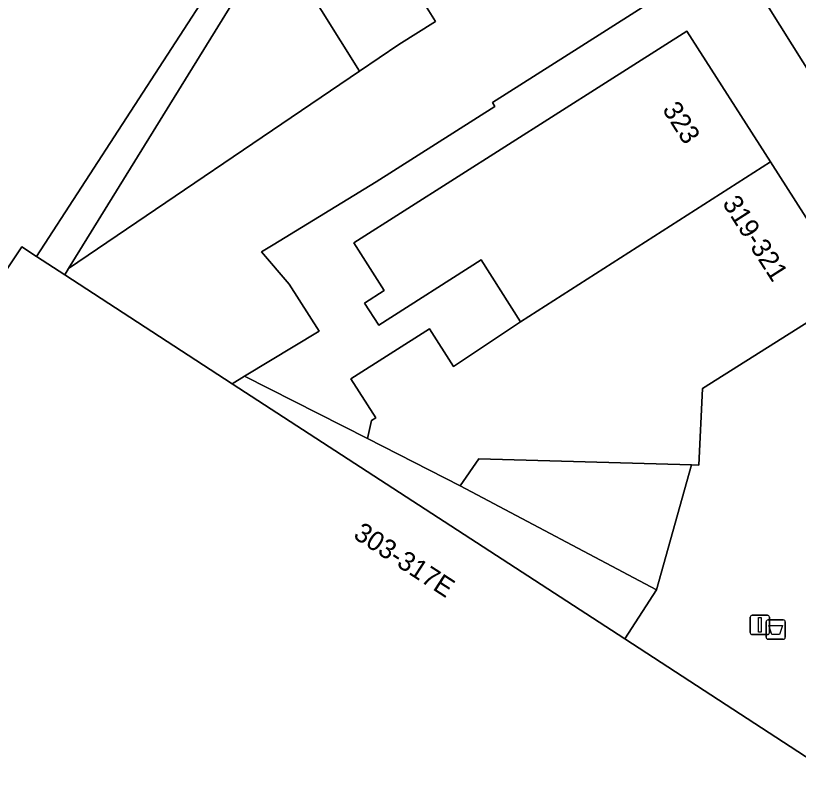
# Model space of a CAD drawing. Extents: x 159279 to 160377, y 384531 to 385888.
# Drawn here: x 160272.5 to 160313.01, y 384783.59 to 384823.83 of the extents above; entities that cross this region are included whole.
import ezdxf

# ---------------------------------------------------------------- set-up
doc = ezdxf.new("R2010")
doc.units = 0
for name, color, linetype in [('IMGEO_Afvalbak', 7, 'Continuous'), ('IMGEO_Erf', 7, 'Continuous'), ('IMGEO_Lichtmast', 7, 'Continuous'), ('IMGEO_Pand', 7, 'Continuous'), ('IMGEO_Pand_nummerreeks', 7, 'Continuous'), ('IMGEO_Voetpad_gesloten', 7, 'Continuous'), ('IMGEO_Voetpad_open', 7, 'Continuous')]:
    doc.layers.add(name, color=color, linetype=linetype)

msp = doc.modelspace()

# ---------------------------------------------------------------- linework, layer by layer
at = {"layer": 'IMGEO_Afvalbak'}
for p, q in [((160311.346, 384791.666), (160311.346, 384792.466)), ((160311.346, 384792.466), (160311.346, 384791.666)), ((160311.446, 384792.566), (160312.236, 384792.566)), ((160312.236, 384792.566), (160311.446, 384792.566)), ((160312.336, 384792.466), (160312.336, 384791.666)), ((160312.336, 384791.666), (160312.336, 384792.466)), ((160312.236, 384791.566), (160311.446, 384791.566)), ((160311.446, 384791.566), (160312.236, 384791.566))]:
    msp.add_line(p, q, dxfattribs=at)
msp.add_lwpolyline([(160311.489, 384792.28), (160312.193, 384792.28), (160312.044, 384791.81), (160311.638, 384791.81), (160311.489, 384792.28)], dxfattribs=at)
for centre, start, end in [((160311.446, 384792.466), 90, 180), ((160311.446, 384792.466), 90, 180), ((160312.236, 384792.466), 0, 90), ((160312.236, 384792.466), 360, 90), ((160311.446, 384791.666), 180, 270), ((160311.446, 384791.666), 180, 270), ((160312.236, 384791.666), 270, 0), ((160312.236, 384791.666), 270, 0)]:
    msp.add_arc(centre, 0.1, start, end, dxfattribs=at)
at = {"layer": 'IMGEO_Erf'}
for points in [[(160319.365, 384811.672), (160298.607, 384844.772)], [(160284.867, 384826.331), (160275.234, 384810.737), (160290.301, 384820.958), (160287.343, 384825.674)], [(160253.932, 384783.658), (160272.813, 384811.866), (160273.572, 384811.373), (160282.902, 384825.728), (160261.942, 384825.057)], [(160306.02, 384824.955), (160301.802, 384822.271), (160297.181, 384819.331), (160297.306, 384819.126), (160291.167, 384815.224), (160285.824, 384811.975), (160285.234, 384811.6), (160286.664, 384809.936), (160288.205, 384807.511), (160284.353, 384805.173), (160290.706, 384801.947), (160290.913, 384802.874), (160291.136, 384803.016), (160289.852, 384805.036), (160293.928, 384807.626), (160295.166, 384805.678), (160298.637, 384807.991), (160296.605, 384811.188), (160291.293, 384807.812), (160290.564, 384808.959), (160291.571, 384809.599), (160290.002, 384812.066), (160303.031, 384820.347), (160307.25, 384823.028), (160311.581, 384816.258), (160315.904, 384809.482)]]:
    msp.add_lwpolyline(points, dxfattribs=at)
msp.add_lwpolyline([(160296.473, 384800.906), (160295.513, 384799.507), (160305.673, 384794.116), (160307.489, 384800.584)], close=True, dxfattribs=at)
at = {"layer": 'IMGEO_Lichtmast'}
for p, q in [((160310.627, 384792.805), (160311.417, 384792.805)), ((160311.417, 384792.805), (160310.627, 384792.805)), ((160310.527, 384791.905), (160310.527, 384792.705)), ((160310.527, 384792.705), (160310.527, 384791.905)), ((160311.517, 384792.705), (160311.517, 384791.905)), ((160311.517, 384791.905), (160311.517, 384792.705)), ((160311.417, 384791.805), (160310.627, 384791.805)), ((160310.627, 384791.805), (160311.417, 384791.805))]:
    msp.add_line(p, q, dxfattribs=at)
msp.add_lwpolyline([(160310.947, 384792.68), (160311.097, 384792.68), (160311.097, 384791.93), (160310.947, 384791.93), (160310.947, 384792.68)], dxfattribs=at)
for centre, start, end in [((160310.627, 384792.705), 90, 180), ((160310.627, 384792.705), 90, 180), ((160311.417, 384792.705), 0, 90), ((160311.417, 384792.705), 360, 90), ((160310.627, 384791.905), 180, 270), ((160310.627, 384791.905), 180, 270), ((160311.417, 384791.905), 270, 0), ((160311.417, 384791.905), 270, 0)]:
    msp.add_arc(centre, 0.1, start, end, dxfattribs=at)
at = {"layer": 'IMGEO_Pand'}
for points in [[(160294.736, 384842.305), (160285.826, 384827.882), (160288.391, 384826.332), (160287.343, 384825.674), (160290.301, 384820.958), (160292.328, 384822.333), (160294.228, 384823.526), (160293.708, 384824.355), (160302.529, 384829.893)], [(160297.306, 384819.126), (160297.181, 384819.331), (160301.802, 384822.271), (160306.02, 384824.955), (160302.984, 384829.854), (160302.676, 384829.659), (160302.529, 384829.893), (160293.708, 384824.355), (160294.228, 384823.526), (160292.328, 384822.333), (160290.301, 384820.958), (160275.234, 384810.737), (160275.038, 384810.42), (160283.713, 384804.784), (160284.353, 384805.173), (160288.205, 384807.511), (160286.664, 384809.936), (160285.234, 384811.6), (160285.824, 384811.975), (160291.167, 384815.224)], [(160311.581, 384816.258), (160307.25, 384823.028), (160303.031, 384820.347), (160290.002, 384812.066), (160291.571, 384809.599), (160290.564, 384808.959), (160291.293, 384807.812), (160296.605, 384811.188), (160298.637, 384807.991)], [(160307.489, 384800.584), (160307.859, 384800.573), (160308.045, 384804.537), (160315.904, 384809.482), (160311.581, 384816.258), (160298.637, 384807.991), (160295.166, 384805.678), (160293.928, 384807.626), (160289.852, 384805.036), (160291.136, 384803.016), (160290.913, 384802.874), (160290.706, 384801.947), (160295.513, 384799.507), (160296.473, 384800.906)]]:
    msp.add_lwpolyline(points, close=True, dxfattribs=at)
msp.add_lwpolyline([(160270.447, 384729.303), (160281.951, 384733.589), (160284.125, 384736.075), (160294.824, 384748.367), (160295.383, 384748.02), (160296.668, 384750), (160317.84, 384782.608), (160304.027, 384791.584), (160283.713, 384804.784), (160275.038, 384810.42), (160273.572, 384811.373), (160272.813, 384811.866), (160253.932, 384783.658)], dxfattribs=at)
at = {"layer": 'IMGEO_Voetpad_gesloten'}
msp.add_lwpolyline([(160283.713, 384804.784), (160304.027, 384791.584), (160305.673, 384794.116), (160295.513, 384799.507), (160290.706, 384801.947), (160284.353, 384805.173)], close=True, dxfattribs=at)
at = {"layer": 'IMGEO_Voetpad_open'}
msp.add_lwpolyline([(160259.66, 384906.943), (160260.63, 384905.395), (160262.034, 384903.155), (160269.687, 384890.943), (160295.415, 384849.862), (160298.607, 384844.772), (160319.365, 384811.672), (160320.653, 384811.999), (160320.627, 384812.1), (160320.184, 384813.508)], dxfattribs=at)
for points in [[(160274.78, 384837.177), (160273.585, 384836.078), (160276.23, 384833.289), (160279.207, 384830.148), (160282.496, 384826.68), (160276.347, 384826.596), (160262.41, 384826.405), (160261.942, 384825.057), (160282.902, 384825.728), (160273.572, 384811.373), (160275.038, 384810.42), (160275.234, 384810.737), (160284.867, 384826.331)], [(160322, 384806.691), (160320.653, 384811.999), (160319.365, 384811.672), (160317.328, 384810.383), (160315.904, 384809.482), (160308.045, 384804.537), (160307.859, 384800.573), (160307.489, 384800.584), (160305.673, 384794.116), (160304.027, 384791.584), (160317.84, 384782.608), (160321.331, 384780.339), (160322.7, 384788.753), (160323.119, 384791.658), (160323.278, 384794.59), (160323.271, 384795.615), (160322.883, 384801.181)]]:
    msp.add_lwpolyline(points, close=True, dxfattribs=at)

# ---------------------------------------------------------------- texts
at = {"layer": 'IMGEO_Pand_nummerreeks'}
for s, rotation, p in [('323', 302.5729, (160305.945, 384818.974)), ('319-321', 302.5383, (160309.054, 384814.12)), ('303-317E', 326.9862, (160289.925, 384796.835))]:
    msp.add_text(s, height=1, rotation=rotation, dxfattribs=at).set_placement(p)

doc.saveas('drawing.dxf')
